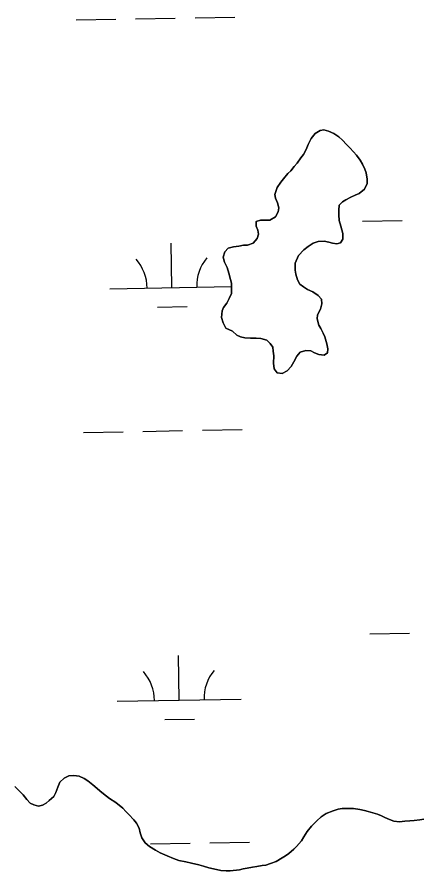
# Model space of a CAD drawing. Extents: x 3914892 to 3953151, y 242587 to 268572.
# Drawn here: x 3949533 to 3949859, y 252145 to 252834 of the extents above; entities that cross this region are included whole.
import ezdxf

# ---------------------------------------------------------------- set-up
doc = ezdxf.new("R2010")
doc.units = 0
doc.layers.add('V-TOPO-SHOR', color=7, linetype='Continuous')
doc.layers.add('V-WETL-SWMP', color=7, linetype='Continuous')

msp = doc.modelspace()

# ---------------------------------------------------------------- linework, layer by layer
at = {"layer": 'V-TOPO-SHOR'}
for points in [[(3949701.55, 252583.27), (3949699.47, 252587.51), (3949698.19, 252591.72), (3949698.54, 252597.09), (3949699.81, 252599.85), (3949702.3, 252603.36), (3949704.39, 252607.09), (3949706.09, 252611.03), (3949706.21, 252615.21), (3949706.12, 252619.39), (3949705.21, 252622.4), (3949703.96, 252627.61), (3949702.69, 252632.03), (3949700.41, 252636.28), (3949699.33, 252640.29), (3949700.84, 252644.63), (3949703.51, 252647.54), (3949707.72, 252648.62), (3949711.93, 252649.3), (3949715.93, 252650.19), (3949719.12, 252650.1), (3949723.74, 252651.57), (3949726.83, 252655.47), (3949727.93, 252659.02), (3949727.42, 252662.22), (3949726.11, 252665.45), (3949726.02, 252669.23), (3949729.43, 252670.33), (3949733.61, 252670.22), (3949737.2, 252670.32), (3949741.66, 252672.99), (3949743.75, 252676.91), (3949744.24, 252680.08), (3949743.16, 252684.3), (3949741.67, 252687.92), (3949741.15, 252690.92), (3949743.1, 252696.45), (3949746, 252700.75), (3949748.07, 252703.68), (3949751.57, 252707.77), (3949754.03, 252710.09), (3949756.71, 252713.6), (3949759.18, 252716.32), (3949762.08, 252720.42), (3949764.15, 252723.16), (3949766.25, 252727.28), (3949767.52, 252730.03), (3949768.8, 252732.98), (3949770.28, 252736.13), (3949773.57, 252740.02), (3949777.62, 252742.5), (3949780.62, 252743.02), (3949784.38, 252742.12), (3949788.71, 252740.01), (3949792.62, 252737.31), (3949795.73, 252734.64), (3949799.02, 252731.16), (3949801.54, 252728.5), (3949804.63, 252725.23), (3949806.95, 252722.77), (3949809.83, 252718.71), (3949811.93, 252715.27), (3949813.61, 252711.44), (3949814.73, 252708.42), (3949815.58, 252703.22), (3949815.49, 252699.83), (3949813.37, 252695.31), (3949809.09, 252691.85), (3949805.87, 252690.34), (3949802.44, 252688.84), (3949798.39, 252686.56), (3949795.76, 252685.04), (3949793.1, 252682.33), (3949792.59, 252678.36), (3949792.69, 252674.57), (3949792.96, 252669.98), (3949794.42, 252665.36), (3949795.85, 252659.35), (3949795.93, 252654.96), (3949794.05, 252651.83), (3949791.04, 252651.11), (3949787.68, 252651.8), (3949784.71, 252652.48), (3949780.95, 252653.38), (3949776.16, 252653.12), (3949772.14, 252651.63), (3949768.08, 252648.96), (3949764.62, 252646.26), (3949760.11, 252641.61), (3949757.55, 252635.5), (3949757.4, 252629.93), (3949757.91, 252626.73), (3949759.38, 252622.11), (3949761.27, 252618.67), (3949764.2, 252616.6), (3949767.53, 252614.32), (3949771.66, 252612.41), (3949776.16, 252609.5), (3949778.67, 252606.64), (3949778.96, 252602.65), (3949778.05, 252598.49)], [(3949778.05, 252598.49), (3949775.53, 252593.98), (3949775.24, 252590.6), (3949776.7, 252585.58), (3949778.22, 252582.95), (3949780.1, 252579.12), (3949781.42, 252576.1), (3949783.05, 252570.47), (3949783.74, 252566.47), (3949783.45, 252563.29), (3949781.01, 252561.37), (3949776.64, 252561.89), (3949773.1, 252563.38), (3949770.15, 252564.85), (3949765.98, 252565.16), (3949761.56, 252563.69), (3949758.88, 252560.58), (3949756.36, 252555.87), (3949754.27, 252552.34), (3949750.99, 252548.85), (3949746.95, 252546.57), (3949742.98, 252547.08), (3949740.48, 252550.33), (3949740, 252554.93), (3949740.16, 252560.7), (3949739.87, 252564.69), (3949739.36, 252567.69), (3949737.45, 252570.73), (3949734.74, 252573.39), (3949729.8, 252574.92), (3949726.02, 252575.03), (3949721.44, 252575.15), (3949716.86, 252575.28), (3949713.3, 252576.17), (3949710.55, 252577.44), (3949706.85, 252580.73), (3949701.55, 252583.27)], [(3949531.46, 252213.51), (3949535.14, 252209.82), (3949538.04, 252206.76), (3949540.93, 252203.09), (3949543.84, 252200.22), (3949546.59, 252198.75), (3949550.54, 252197.65), (3949553.75, 252198.55), (3949556.58, 252200.07), (3949559.03, 252202.19), (3949562.71, 252205.48), (3949564.39, 252208.62), (3949566.1, 252212.95), (3949567.8, 252217.09), (3949571.08, 252220.39), (3949574.91, 252222.07), (3949579.1, 252222.36), (3949583.27, 252221.84), (3949587.2, 252219.94), (3949590.33, 252218.06), (3949594.43, 252214.96), (3949597.74, 252212.08), (3949600.07, 252210.03), (3949602.99, 252207.56), (3949607.87, 252203.84), (3949612.96, 252200.71), (3949618.41, 252195.98), (3949620.93, 252193.52), (3949623.45, 252190.86), (3949627.32, 252186.77), (3949629.63, 252184.12), (3949631.71, 252180.08), (3949632.4, 252176.08), (3949633.89, 252172.26), (3949636.56, 252168.2), (3949640.07, 252165.12), (3949644.96, 252162.19), (3949648.69, 252160.1), (3949654.2, 252157.55), (3949659.32, 252155.42), (3949663.66, 252153.91), (3949669.4, 252152.76), (3949673.75, 252151.64), (3949679.7, 252150.48), (3949683.65, 252149.38), (3949687.99, 252147.86), (3949691.75, 252147.16), (3949697.49, 252145.81), (3949701.86, 252145.49), (3949705.05, 252145.6), (3949712.64, 252146.39), (3949715.65, 252147.1), (3949718.85, 252147.61), (3949723.06, 252148.49), (3949726.66, 252148.99), (3949730.86, 252149.87), (3949733.86, 252150.19), (3949737.48, 252151.48), (3949742.11, 252153.15), (3949746.96, 252156), (3949749.8, 252157.72), (3949752.44, 252159.64), (3949756.32, 252163.12), (3949758.57, 252165.24), (3949762.68, 252169.71), (3949764.56, 252173.05), (3949767.26, 252177.15), (3949770.77, 252181.64), (3949774.87, 252185.91), (3949778.35, 252189.2), (3949782.6, 252191.87), (3949788.04, 252193.91), (3949792.26, 252195.19), (3949795.46, 252195.7), (3949800.44, 252195.76), (3949804.42, 252195.85), (3949809.58, 252195.11), (3949813.34, 252194.21), (3949816.31, 252193.53), (3949824.01, 252191.13), (3949827.16, 252189.85), (3949829.91, 252188.58), (3949833.46, 252187.09), (3949837.2, 252185.59), (3949841.57, 252185.07), (3949845.96, 252185.55), (3949849.96, 252185.84), (3949853.55, 252186.14), (3949858.15, 252186.81), (3949861.35, 252187.32)]]:
    msp.add_lwpolyline(points, dxfattribs=at)
at = {"layer": 'V-WETL-SWMP'}
for p, q in [((3949580.8, 252831.7), (3949612.8, 252832.27)), ((3949628.8, 252832.56), (3949660.79, 252833.13)), ((3949676.79, 252833.42), (3949708.78, 252833.99)), ((3949777.62, 252742.5), (3949773.57, 252740.02)), ((3949780.62, 252743.02), (3949777.62, 252742.5)), ((3949784.38, 252742.12), (3949780.62, 252743.02)), ((3949788.71, 252740.01), (3949784.38, 252742.12)), ((3949770.28, 252736.13), (3949768.8, 252732.99)), ((3949773.57, 252740.02), (3949770.28, 252736.13)), ((3949792.62, 252737.31), (3949788.71, 252740.01)), ((3949795.73, 252734.64), (3949792.62, 252737.31)), ((3949799.02, 252731.16), (3949795.73, 252734.64)), ((3949766.25, 252727.28), (3949764.15, 252723.15)), ((3949767.52, 252730.03), (3949766.25, 252727.28)), ((3949768.8, 252732.99), (3949767.52, 252730.03)), ((3949801.54, 252728.5), (3949799.02, 252731.16)), ((3949804.63, 252725.23), (3949801.54, 252728.5)), ((3949762.08, 252720.42), (3949759.18, 252716.32)), ((3949764.15, 252723.15), (3949762.08, 252720.42)), ((3949806.96, 252722.77), (3949804.63, 252725.23)), ((3949809.83, 252718.71), (3949806.96, 252722.77)), ((3949756.71, 252713.6), (3949754.03, 252710.09)), ((3949759.18, 252716.32), (3949756.71, 252713.6)), ((3949811.93, 252715.27), (3949809.83, 252718.71)), ((3949813.62, 252711.44), (3949811.93, 252715.27)), ((3949751.57, 252707.77), (3949748.08, 252703.68)), ((3949754.03, 252710.09), (3949751.57, 252707.77)), ((3949814.73, 252708.42), (3949813.62, 252711.44)), ((3949815.58, 252703.22), (3949814.73, 252708.42)), ((3949746, 252700.75), (3949743.1, 252696.45)), ((3949748.08, 252703.68), (3949746, 252700.75)), ((3949813.37, 252695.31), (3949815.49, 252699.84)), ((3949815.49, 252699.84), (3949815.58, 252703.22)), ((3949743.1, 252696.45), (3949741.15, 252690.92)), ((3949809.09, 252691.85), (3949813.37, 252695.31)), ((3949741.15, 252690.92), (3949741.67, 252687.92)), ((3949741.67, 252687.92), (3949743.16, 252684.3)), ((3949795.76, 252685.04), (3949798.39, 252686.56)), ((3949798.39, 252686.56), (3949802.44, 252688.84)), ((3949802.44, 252688.84), (3949805.87, 252690.34)), ((3949805.87, 252690.34), (3949809.09, 252691.85)), ((3949743.16, 252684.3), (3949744.24, 252680.08)), ((3949744.24, 252680.08), (3949743.75, 252676.91)), ((3949792.59, 252678.36), (3949793.1, 252682.33)), ((3949792.69, 252674.57), (3949792.59, 252678.36)), ((3949793.1, 252682.33), (3949795.76, 252685.04)), ((3949741.66, 252672.98), (3949737.2, 252670.32)), ((3949743.75, 252676.91), (3949741.66, 252672.98)), ((3949792.96, 252669.98), (3949792.69, 252674.57)), ((3949729.43, 252670.33), (3949726.02, 252669.23)), ((3949726.02, 252669.23), (3949726.11, 252665.45)), ((3949726.11, 252665.45), (3949727.42, 252662.22)), ((3949733.61, 252670.22), (3949729.43, 252670.33)), ((3949737.2, 252670.32), (3949733.61, 252670.22)), ((3949794.42, 252665.36), (3949792.96, 252669.98)), ((3949795.85, 252659.35), (3949794.42, 252665.36)), ((3949811.75, 252669.3), (3949843.74, 252669.88)), ((3949727.93, 252659.02), (3949726.83, 252655.47)), ((3949727.42, 252662.22), (3949727.93, 252659.02)), ((3949795.93, 252654.96), (3949795.85, 252659.35)), ((3949658.09, 252615.8), (3949657.44, 252651.8)), ((3949723.74, 252651.57), (3949719.12, 252650.1)), ((3949726.83, 252655.47), (3949723.74, 252651.57)), ((3949768.08, 252648.96), (3949772.14, 252651.63)), ((3949772.14, 252651.63), (3949776.16, 252653.12)), ((3949776.16, 252653.12), (3949780.95, 252653.38)), ((3949780.95, 252653.38), (3949784.71, 252652.48)), ((3949784.71, 252652.48), (3949787.68, 252651.8)), ((3949787.68, 252651.8), (3949791.04, 252651.11)), ((3949791.04, 252651.11), (3949794.05, 252651.83)), ((3949794.05, 252651.83), (3949795.93, 252654.96)), ((3949700.84, 252644.63), (3949699.33, 252640.29)), ((3949703.51, 252647.54), (3949700.84, 252644.63)), ((3949707.72, 252648.62), (3949703.51, 252647.54)), ((3949711.93, 252649.3), (3949707.72, 252648.62)), ((3949715.93, 252650.19), (3949711.93, 252649.3)), ((3949719.12, 252650.1), (3949715.93, 252650.19)), ((3949760.11, 252641.61), (3949764.62, 252646.26)), ((3949764.62, 252646.26), (3949768.08, 252648.96)), ((3949699.33, 252640.29), (3949700.41, 252636.28)), ((3949757.55, 252635.5), (3949760.11, 252641.61)), ((3949700.41, 252636.28), (3949702.69, 252632.03)), ((3949702.69, 252632.03), (3949703.96, 252627.62)), ((3949757.4, 252629.93), (3949757.55, 252635.5)), ((3949703.96, 252627.62), (3949705.21, 252622.4)), ((3949757.91, 252626.73), (3949757.4, 252629.93)), ((3949759.38, 252622.11), (3949757.91, 252626.73)), ((3949608.09, 252614.91), (3949706.18, 252616.66)), ((3949705.21, 252622.4), (3949706.12, 252619.39)), ((3949706.12, 252619.39), (3949706.21, 252615.2)), ((3949761.27, 252618.67), (3949759.38, 252622.11)), ((3949764.21, 252616.6), (3949761.27, 252618.67)), ((3949767.53, 252614.32), (3949764.21, 252616.6)), ((3949706.09, 252611.03), (3949704.39, 252607.09)), ((3949706.21, 252615.2), (3949706.09, 252611.03)), ((3949771.66, 252612.41), (3949767.53, 252614.32)), ((3949776.16, 252609.5), (3949771.66, 252612.41)), ((3949702.3, 252603.36), (3949699.81, 252599.85)), ((3949704.39, 252607.09), (3949702.3, 252603.36)), ((3949778.67, 252606.64), (3949776.16, 252609.5)), ((3949778.05, 252598.49), (3949778.96, 252602.65)), ((3949778.96, 252602.65), (3949778.67, 252606.64)), ((3949646.36, 252600.16), (3949670.36, 252600.59)), ((3949698.54, 252597.09), (3949698.19, 252591.72)), ((3949699.81, 252599.85), (3949698.54, 252597.09)), ((3949775.53, 252593.98), (3949778.05, 252598.49)), ((3949698.19, 252591.72), (3949699.47, 252587.51)), ((3949775.24, 252590.6), (3949775.53, 252593.98)), ((3949776.7, 252585.58), (3949775.24, 252590.6)), ((3949699.47, 252587.51), (3949701.55, 252583.27)), ((3949701.55, 252583.27), (3949706.85, 252580.73)), ((3949778.22, 252582.95), (3949776.7, 252585.58)), ((3949780.1, 252579.12), (3949778.22, 252582.95)), ((3949706.85, 252580.73), (3949710.55, 252577.44)), ((3949710.55, 252577.44), (3949713.3, 252576.17)), ((3949713.3, 252576.17), (3949716.86, 252575.28)), ((3949716.86, 252575.28), (3949721.44, 252575.15)), ((3949721.44, 252575.15), (3949726.02, 252575.03)), ((3949781.42, 252576.09), (3949780.1, 252579.12)), ((3949783.05, 252570.47), (3949781.42, 252576.09)), ((3949726.02, 252575.03), (3949729.8, 252574.92)), ((3949729.8, 252574.92), (3949734.74, 252573.39)), ((3949734.74, 252573.39), (3949737.45, 252570.73)), ((3949737.45, 252570.73), (3949739.36, 252567.69)), ((3949783.74, 252566.47), (3949783.05, 252570.47)), ((3949739.36, 252567.69), (3949739.87, 252564.69)), ((3949739.87, 252564.69), (3949740.16, 252560.7)), ((3949758.88, 252560.58), (3949761.56, 252563.69)), ((3949761.56, 252563.69), (3949765.98, 252565.16)), ((3949765.98, 252565.16), (3949770.15, 252564.85)), ((3949770.15, 252564.85), (3949773.1, 252563.38)), ((3949773.1, 252563.38), (3949776.64, 252561.88)), ((3949776.64, 252561.88), (3949781.01, 252561.37)), ((3949781.01, 252561.37), (3949783.45, 252563.29)), ((3949783.45, 252563.29), (3949783.74, 252566.47)), ((3949740.16, 252560.7), (3949740, 252554.93)), ((3949740, 252554.93), (3949740.48, 252550.33)), ((3949754.27, 252552.34), (3949756.36, 252555.87)), ((3949756.36, 252555.87), (3949758.88, 252560.58)), ((3949740.48, 252550.33), (3949742.98, 252547.08)), ((3949746.95, 252546.57), (3949750.99, 252548.85)), ((3949750.99, 252548.85), (3949754.27, 252552.34)), ((3949742.98, 252547.08), (3949746.95, 252546.57)), ((3949586.75, 252499.08), (3949618.75, 252499.65)), ((3949634.75, 252499.94), (3949666.74, 252500.51)), ((3949682.74, 252500.79), (3949714.73, 252501.37)), ((3949817.7, 252336.68), (3949849.69, 252337.25)), ((3949664.04, 252283.18), (3949663.39, 252319.18)), ((3949614.05, 252282.29), (3949714.03, 252284.08)), ((3949652.32, 252267.54), (3949676.31, 252267.97)), ((3949567.8, 252217.09), (3949566.1, 252212.95)), ((3949571.08, 252220.38), (3949567.8, 252217.09)), ((3949574.91, 252222.07), (3949571.08, 252220.38)), ((3949579.1, 252222.36), (3949574.91, 252222.07)), ((3949583.27, 252221.84), (3949579.1, 252222.36)), ((3949587.2, 252219.94), (3949583.27, 252221.84)), ((3949590.34, 252218.06), (3949587.2, 252219.94)), ((3949594.43, 252214.96), (3949590.34, 252218.06)), ((3949535.14, 252209.82), (3949531.46, 252213.51)), ((3949566.1, 252212.95), (3949564.38, 252208.62)), ((3949597.74, 252212.08), (3949594.43, 252214.96)), ((3949600.07, 252210.03), (3949597.74, 252212.08)), ((3949538.04, 252206.75), (3949535.14, 252209.82)), ((3949540.93, 252203.09), (3949538.04, 252206.75)), ((3949562.71, 252205.48), (3949559.03, 252202.19)), ((3949564.38, 252208.62), (3949562.71, 252205.48)), ((3949602.99, 252207.56), (3949600.07, 252210.03)), ((3949607.87, 252203.84), (3949602.99, 252207.56)), ((3949612.96, 252200.71), (3949607.87, 252203.84)), ((3949543.84, 252200.22), (3949540.93, 252203.09)), ((3949546.59, 252198.75), (3949543.84, 252200.22)), ((3949550.54, 252197.65), (3949546.59, 252198.75)), ((3949553.75, 252198.55), (3949550.54, 252197.65)), ((3949556.58, 252200.07), (3949553.75, 252198.55)), ((3949559.03, 252202.19), (3949556.58, 252200.07)), ((3949618.41, 252195.98), (3949612.96, 252200.71)), ((3949620.93, 252193.52), (3949618.41, 252195.98)), ((3949623.45, 252190.86), (3949620.93, 252193.52)), ((3949627.32, 252186.77), (3949623.45, 252190.86)), ((3949782.6, 252191.87), (3949778.35, 252189.2)), ((3949788.04, 252193.91), (3949782.6, 252191.87)), ((3949792.25, 252195.19), (3949788.04, 252193.91)), ((3949795.46, 252195.7), (3949792.25, 252195.19)), ((3949800.44, 252195.76), (3949795.46, 252195.7)), ((3949804.42, 252195.85), (3949800.44, 252195.76)), ((3949809.58, 252195.11), (3949804.42, 252195.85)), ((3949813.34, 252194.21), (3949809.58, 252195.11)), ((3949816.31, 252193.53), (3949813.34, 252194.21)), ((3949824.01, 252191.13), (3949816.31, 252193.53)), ((3949827.16, 252189.85), (3949824.01, 252191.13)), ((3949829.92, 252188.58), (3949827.16, 252189.85)), ((3949629.63, 252184.12), (3949627.32, 252186.77)), ((3949631.71, 252180.08), (3949629.63, 252184.12)), ((3949774.87, 252185.91), (3949770.77, 252181.64)), ((3949778.35, 252189.2), (3949774.87, 252185.91)), ((3949833.46, 252187.09), (3949829.92, 252188.58)), ((3949837.2, 252185.59), (3949833.46, 252187.09)), ((3949841.57, 252185.07), (3949837.2, 252185.59)), ((3949845.96, 252185.55), (3949841.57, 252185.07)), ((3949849.96, 252185.84), (3949845.96, 252185.55)), ((3949853.55, 252186.14), (3949849.96, 252185.84)), ((3949858.15, 252186.81), (3949853.55, 252186.14)), ((3949861.35, 252187.32), (3949858.15, 252186.81)), ((3949632.4, 252176.08), (3949631.71, 252180.08)), ((3949633.89, 252172.26), (3949632.4, 252176.08)), ((3949767.26, 252177.15), (3949764.56, 252173.05)), ((3949770.77, 252181.64), (3949767.26, 252177.15)), ((3949636.56, 252168.2), (3949633.89, 252172.26)), ((3949762.68, 252169.71), (3949758.57, 252165.24)), ((3949764.56, 252173.05), (3949762.68, 252169.71)), ((3949640.07, 252165.11), (3949636.56, 252168.2)), ((3949644.96, 252162.19), (3949640.07, 252165.11)), ((3949640.7, 252167.31), (3949672.69, 252167.89)), ((3949648.69, 252160.1), (3949644.96, 252162.19)), ((3949688.69, 252168.17), (3949720.69, 252168.75)), ((3949756.32, 252163.12), (3949752.44, 252159.64)), ((3949758.57, 252165.24), (3949756.32, 252163.12)), ((3949654.2, 252157.56), (3949648.69, 252160.1)), ((3949659.32, 252155.42), (3949654.2, 252157.56)), ((3949663.66, 252153.91), (3949659.32, 252155.42)), ((3949746.96, 252156), (3949742.11, 252153.15)), ((3949749.8, 252157.72), (3949746.96, 252156)), ((3949752.44, 252159.64), (3949749.8, 252157.72)), ((3949669.4, 252152.76), (3949663.66, 252153.91)), ((3949673.75, 252151.64), (3949669.4, 252152.76)), ((3949679.7, 252150.48), (3949673.75, 252151.64)), ((3949683.65, 252149.38), (3949679.7, 252150.48)), ((3949687.99, 252147.86), (3949683.65, 252149.38)), ((3949723.06, 252148.49), (3949718.85, 252147.61)), ((3949726.66, 252148.99), (3949723.06, 252148.49)), ((3949730.86, 252149.87), (3949726.66, 252148.99)), ((3949733.86, 252150.19), (3949730.86, 252149.87)), ((3949737.48, 252151.48), (3949733.86, 252150.19)), ((3949742.11, 252153.15), (3949737.48, 252151.48)), ((3949691.75, 252147.16), (3949687.99, 252147.86)), ((3949697.49, 252145.81), (3949691.75, 252147.16)), ((3949701.86, 252145.49), (3949697.49, 252145.81)), ((3949705.05, 252145.6), (3949701.86, 252145.49)), ((3949712.64, 252146.39), (3949705.05, 252145.6)), ((3949715.65, 252147.11), (3949712.64, 252146.39)), ((3949718.85, 252147.61), (3949715.65, 252147.11))]:
    msp.add_line(p, q, dxfattribs=at)
for centre, start, end in [((3949602.84, 252615.29), 0.25318, 41.79684), ((3949713.31, 252617.27), 140.25318, 181.79684), ((3949719.26, 252284.65), 140.25318, 181.79684), ((3949608.79, 252282.67), 0.25318, 41.79684)]:
    msp.add_arc(centre, 35.25, start, end, dxfattribs=at)

doc.saveas('drawing.dxf')
